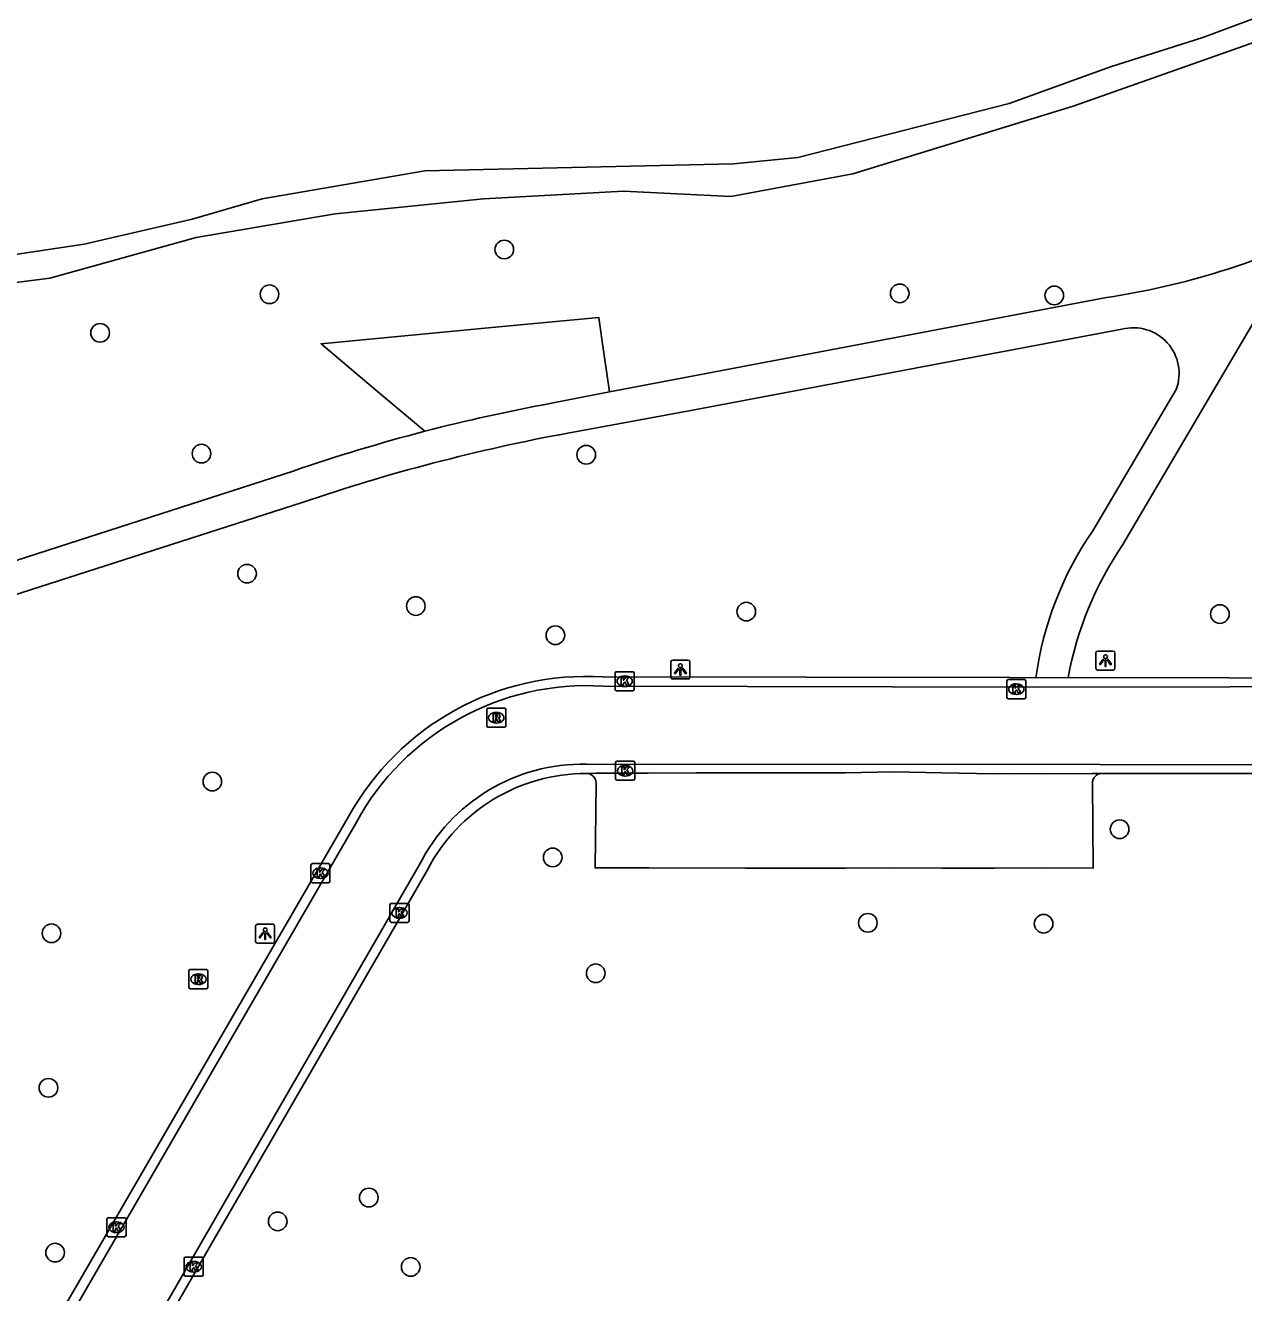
# Model space of a CAD drawing. Extents: x 161477 to 163040, y 383680 to 384868.
# Drawn here: x 162309.9 to 162373.8, y 384675.8 to 384742.3 of the extents above; entities that cross this region are included whole.
import ezdxf

# ---------------------------------------------------------------- set-up
doc = ezdxf.new("R2010")
doc.units = 0
for name, color, linetype in [('IMGEO_Boom', 7, 'Continuous'), ('IMGEO_Fietspad_gesloten', 7, 'Continuous'), ('IMGEO_Groenvoorziening', 7, 'Continuous'), ('IMGEO_Kolk', 7, 'Continuous'), ('IMGEO_Lichtpunt', 7, 'Continuous'), ('IMGEO_Parkeervlak_open', 7, 'Continuous'), ('IMGEO_Rijbaan_lokaal_open', 7, 'Continuous'), ('IMGEO_Rioolput', 7, 'Continuous'), ('IMGEO_Waterloop', 7, 'Continuous')]:
    doc.layers.add(name, color=color, linetype=linetype)

msp = doc.modelspace()

# ---------------------------------------------------------------- linework, layer by layer
at = {"layer": 'IMGEO_Boom'}
for centre in [(162335.03, 384730.5), (162322.71, 384728.15), (162355.78, 384728.2), (162363.89, 384728.09), (162313.82, 384726.13), (162319.14, 384719.79), (162339.33, 384719.73), (162321.53, 384713.49), (162330.39, 384711.79), (162347.73, 384711.5), (162372.58, 384711.37), (162337.71, 384710.26), (162319.71, 384702.58), (162367.32, 384700.08), (162337.57, 384698.6), (162354.108, 384695.167), (162363.33, 384695.12), (162311.27, 384694.62), (162339.827, 384692.52), (162311.11, 384686.51), (162327.92, 384680.75), (162323.14, 384679.5), (162311.46, 384677.86), (162330.12, 384677.11)]:
    msp.add_circle(centre, 0.489, dxfattribs=at)
at = {"layer": 'IMGEO_Fietspad_gesloten'}
for points in [[(162366.627, 384727.977), (162340.549, 384723.037)], [(162374.586, 384727.091), (162367.496, 384715.021)], [(162338.369, 384720.865), (162344.827, 384722.055), (162367.436, 384726.32)], [(162370.289, 384723.154), (162365.908, 384715.742)], [(162340.549, 384723.037), (162337.506, 384722.432)], [(162323.948, 384718.872), (162302.994, 384712.116), (162270.751, 384701.35), (162267.026, 384700.08), (162265.401, 384699.567), (162258.522, 384697.527), (162257.506, 384697.234), (162251.21, 384695.573), (162244.869, 384694.104), (162239.387, 384692.967), (162233.842, 384691.909), (162229.431, 384691.129), (162226.892, 384690.721), (162226.431, 384690.659), (162222.792, 384690.241), (162221.508, 384690.144), (162218.974, 384690.093), (162193.678, 384689.792)], [(162193.671, 384688.058), (162218.986, 384688.383), (162221.639, 384688.445), (162223.002, 384688.547), (162226.795, 384688.968), (162227.24, 384689.026), (162229.754, 384689.428), (162234.109, 384690.205), (162239.4, 384691.226), (162245.268, 384692.446), (162252.13, 384694.022), (162258.017, 384695.562), (162258.958, 384695.833), (162265.857, 384697.895), (162267.541, 384698.431), (162271.317, 384699.736), (162307.705, 384711.863), (162324.417, 384717.223)]]:
    msp.add_lwpolyline(points, dxfattribs=at)
for centre, radius, start, end in [((162360.359, 384768.963), 41.463, 278.69503, 295.72519), ((162368.036, 384723.992), 2.404, 339.59764, 104.44873), ((162354.193, 384631.246), 92.701, 100.37035, 104.57769), ((162354.818, 384629.242), 94.798, 104.63856, 109.00461), ((162356.167, 384624.14), 98.349, 100.42589, 108.83391), ((162380.636, 384705.61), 17.877, 145.47462, 172.21953), ((162382.264, 384704.86), 17.926, 145.4717, 169.79278)]:
    msp.add_arc(centre, radius, start, end, dxfattribs=at)
at = {"layer": 'IMGEO_Groenvoorziening'}
for points in [[(162290.107, 384726.307), (162311.184, 384729.001), (162318.87, 384731.135), (162326.147, 384732.365), (162333.936, 384733.164), (162341.284, 384733.554), (162346.923, 384733.283), (162353.321, 384734.464), (162364.879, 384738.031), (162378.616, 384742.87), (162385.975, 384745.928), (162387.674, 384746.848), (162392.407, 384750), (162394.323, 384751.276)], [(162340.549, 384723.037), (162340.167, 384725.678), (162339.983, 384726.941), (162334.368, 384726.406), (162325.42, 384725.554), (162328.383, 384723.054), (162330.861, 384720.962)]]:
    msp.add_lwpolyline(points, dxfattribs=at)
at = {"layer": 'IMGEO_Kolk'}
for p, q in [((162340.846, 384707.421), (162340.846, 384708.273)), ((162340.921, 384708.347), (162341.773, 384708.347)), ((162341.334, 384708.127), (162341.359, 384708.127)), ((162341.847, 384708.273), (162341.847, 384707.421)), ((162361.398, 384707.004), (162361.398, 384707.856)), ((162361.473, 384707.93), (162362.325, 384707.93)), ((162362.399, 384707.856), (162362.399, 384707.004)), ((162341.773, 384707.347), (162340.921, 384707.347)), ((162341.357, 384707.567), (162341.332, 384707.567)), ((162361.886, 384707.71), (162361.911, 384707.71)), ((162362.325, 384706.93), (162361.473, 384706.93)), ((162361.909, 384707.15), (162361.884, 384707.15)), ((162340.872, 384702.724), (162340.872, 384703.576)), ((162340.947, 384703.65), (162341.799, 384703.65)), ((162341.36, 384703.43), (162341.385, 384703.43)), ((162341.873, 384703.576), (162341.873, 384702.724)), ((162341.799, 384702.65), (162340.947, 384702.65)), ((162341.383, 384702.87), (162341.358, 384702.87)), ((162324.882, 384697.347), (162324.882, 384698.199)), ((162324.957, 384698.273), (162325.809, 384698.273)), ((162325.37, 384698.053), (162325.395, 384698.053)), ((162325.883, 384698.199), (162325.883, 384697.347)), ((162325.809, 384697.273), (162324.957, 384697.273)), ((162325.393, 384697.493), (162325.368, 384697.493)), ((162329.032, 384695.264), (162329.032, 384696.116)), ((162329.107, 384696.19), (162329.959, 384696.19)), ((162329.52, 384695.97), (162329.545, 384695.97)), ((162330.033, 384696.116), (162330.033, 384695.264)), ((162329.959, 384695.19), (162329.107, 384695.19)), ((162329.543, 384695.41), (162329.518, 384695.41)), ((162314.179, 384678.769), (162314.179, 384679.621)), ((162314.254, 384679.695), (162315.106, 384679.695)), ((162314.667, 384679.475), (162314.692, 384679.475)), ((162315.18, 384679.621), (162315.18, 384678.769)), ((162315.106, 384678.695), (162314.254, 384678.695)), ((162314.69, 384678.915), (162314.665, 384678.915)), ((162318.231, 384676.693), (162318.231, 384677.545)), ((162318.306, 384677.619), (162319.158, 384677.619)), ((162318.719, 384677.399), (162318.744, 384677.399)), ((162319.232, 384677.545), (162319.232, 384676.693)), ((162319.158, 384676.619), (162318.306, 384676.619)), ((162318.742, 384676.839), (162318.717, 384676.839))]:
    msp.add_line(p, q, dxfattribs=at)
for points in [[(162340.846, 384707.421), (162340.846, 384708.273)], [(162340.921, 384708.347), (162341.773, 384708.347)], [(162341.167, 384708.047), (162341.29, 384708.047), (162341.29, 384707.896), (162341.42, 384708.047), (162341.584, 384708.047), (162341.438, 384707.896), (162341.591, 384707.647), (162341.439, 384707.647), (162341.354, 384707.811), (162341.29, 384707.744), (162341.29, 384707.647), (162341.167, 384707.647), (162341.167, 384708.047)], [(162341.847, 384708.273), (162341.847, 384707.421)], [(162361.398, 384707.004), (162361.398, 384707.856)], [(162361.473, 384707.93), (162362.325, 384707.93)], [(162362.399, 384707.856), (162362.399, 384707.004)], [(162341.773, 384707.347), (162340.921, 384707.347)], [(162361.719, 384707.63), (162361.842, 384707.63), (162361.842, 384707.479), (162361.972, 384707.63), (162362.136, 384707.63), (162361.99, 384707.479), (162362.143, 384707.23), (162361.991, 384707.23), (162361.906, 384707.394), (162361.842, 384707.327), (162361.842, 384707.23), (162361.719, 384707.23), (162361.719, 384707.63)], [(162362.325, 384706.93), (162361.473, 384706.93)], [(162340.872, 384702.724), (162340.872, 384703.576)], [(162340.947, 384703.65), (162341.799, 384703.65)], [(162341.193, 384703.35), (162341.316, 384703.35), (162341.316, 384703.199), (162341.446, 384703.35), (162341.61, 384703.35), (162341.464, 384703.199), (162341.617, 384702.95), (162341.465, 384702.95), (162341.38, 384703.114), (162341.316, 384703.047), (162341.316, 384702.95), (162341.193, 384702.95), (162341.193, 384703.35)], [(162341.873, 384703.576), (162341.873, 384702.724)], [(162341.799, 384702.65), (162340.947, 384702.65)], [(162324.882, 384697.347), (162324.882, 384698.199)], [(162324.957, 384698.273), (162325.809, 384698.273)], [(162325.203, 384697.973), (162325.326, 384697.973), (162325.326, 384697.822), (162325.456, 384697.973), (162325.62, 384697.973), (162325.474, 384697.822), (162325.627, 384697.573), (162325.475, 384697.573), (162325.39, 384697.737), (162325.326, 384697.67), (162325.326, 384697.573), (162325.203, 384697.573), (162325.203, 384697.973)], [(162325.883, 384698.199), (162325.883, 384697.347)], [(162325.809, 384697.273), (162324.957, 384697.273)], [(162329.032, 384695.264), (162329.032, 384696.116)], [(162329.107, 384696.19), (162329.959, 384696.19)], [(162329.353, 384695.89), (162329.476, 384695.89), (162329.476, 384695.739), (162329.606, 384695.89), (162329.77, 384695.89), (162329.624, 384695.739), (162329.777, 384695.49), (162329.625, 384695.49), (162329.54, 384695.654), (162329.476, 384695.587), (162329.476, 384695.49), (162329.353, 384695.49), (162329.353, 384695.89)], [(162330.033, 384696.116), (162330.033, 384695.264)], [(162329.959, 384695.19), (162329.107, 384695.19)], [(162314.179, 384678.769), (162314.179, 384679.621)], [(162314.254, 384679.695), (162315.106, 384679.695)], [(162314.5, 384679.395), (162314.623, 384679.395), (162314.623, 384679.244), (162314.753, 384679.395), (162314.917, 384679.395), (162314.771, 384679.244), (162314.924, 384678.995), (162314.772, 384678.995), (162314.687, 384679.159), (162314.623, 384679.092), (162314.623, 384678.995), (162314.5, 384678.995), (162314.5, 384679.395)], [(162315.18, 384679.621), (162315.18, 384678.769)], [(162315.106, 384678.695), (162314.254, 384678.695)], [(162318.231, 384676.693), (162318.231, 384677.545)], [(162318.306, 384677.619), (162319.158, 384677.619)], [(162318.552, 384677.319), (162318.675, 384677.319), (162318.675, 384677.168), (162318.805, 384677.319), (162318.969, 384677.319), (162318.823, 384677.168), (162318.976, 384676.919), (162318.824, 384676.919), (162318.739, 384677.083), (162318.675, 384677.016), (162318.675, 384676.919), (162318.552, 384676.919), (162318.552, 384677.319)], [(162319.232, 384677.545), (162319.232, 384676.693)], [(162319.158, 384676.619), (162318.306, 384676.619)]]:
    msp.add_lwpolyline(points, dxfattribs=at)
for centre, start, end in [((162340.923, 384708.271), 91.55205, 178.44795), ((162340.923, 384708.271), 91.55205, 178.44795), ((162341.771, 384708.271), 1.55205, 88.44795), ((162341.771, 384708.271), 1.55205, 88.44795), ((162361.475, 384707.854), 91.55205, 178.44795), ((162361.475, 384707.854), 91.55205, 178.44795), ((162362.323, 384707.854), 1.55205, 88.44795), ((162362.323, 384707.854), 1.55205, 88.44795), ((162340.923, 384707.423), 181.55205, 268.44795), ((162340.923, 384707.423), 181.55205, 268.44795), ((162341.771, 384707.423), 271.55205, 358.44795), ((162341.771, 384707.423), 271.55205, 358.44795), ((162361.475, 384707.006), 181.55205, 268.44795), ((162361.475, 384707.006), 181.55205, 268.44795), ((162362.323, 384707.006), 271.55205, 358.44795), ((162362.323, 384707.006), 271.55205, 358.44795), ((162340.949, 384703.574), 91.55205, 178.44795), ((162340.949, 384703.574), 91.55205, 178.44795), ((162341.797, 384703.574), 1.55205, 88.44795), ((162341.797, 384703.574), 1.55205, 88.44795), ((162340.949, 384702.726), 181.55205, 268.44795), ((162340.949, 384702.726), 181.55205, 268.44795), ((162341.797, 384702.726), 271.55205, 358.44795), ((162341.797, 384702.726), 271.55205, 358.44795), ((162324.959, 384698.197), 91.55205, 178.44795), ((162324.959, 384698.197), 91.55205, 178.44795), ((162325.807, 384698.197), 1.55205, 88.44795), ((162325.807, 384698.197), 1.55205, 88.44795), ((162324.959, 384697.349), 181.55205, 268.44795), ((162324.959, 384697.349), 181.55205, 268.44795), ((162325.807, 384697.349), 271.55205, 358.44795), ((162325.807, 384697.349), 271.55205, 358.44795), ((162329.109, 384696.114), 91.55205, 178.44795), ((162329.109, 384696.114), 91.55205, 178.44795), ((162329.957, 384696.114), 1.55205, 88.44795), ((162329.957, 384696.114), 1.55205, 88.44795), ((162329.109, 384695.266), 181.55205, 268.44795), ((162329.109, 384695.266), 181.55205, 268.44795), ((162329.957, 384695.266), 271.55205, 358.44795), ((162329.957, 384695.266), 271.55205, 358.44795), ((162314.256, 384679.619), 91.55205, 178.44795), ((162314.256, 384679.619), 91.55205, 178.44795), ((162315.104, 384679.619), 1.55205, 88.44795), ((162315.104, 384679.619), 1.55205, 88.44795), ((162314.256, 384678.771), 181.55205, 268.44795), ((162314.256, 384678.771), 181.55205, 268.44795), ((162315.104, 384678.771), 271.55205, 358.44795), ((162315.104, 384678.771), 271.55205, 358.44795), ((162318.308, 384677.543), 91.55205, 178.44795), ((162318.308, 384677.543), 91.55205, 178.44795), ((162319.156, 384677.543), 1.55205, 88.44795), ((162319.156, 384677.543), 1.55205, 88.44795), ((162318.308, 384676.695), 181.55205, 268.44795), ((162318.308, 384676.695), 181.55205, 268.44795), ((162319.156, 384676.695), 271.55205, 358.44795), ((162319.156, 384676.695), 271.55205, 358.44795)]:
    msp.add_arc(centre, 0.0765, start, end, dxfattribs=at)
for centre, major_axis, ratio, start_param, end_param in [((162341.333, 384707.847), (-0.387, 0.002), 0.722429, 4.712389, 7.853982), ((162341.358, 384707.847), (-0.39, 0.002), 0.717154, 1.570796, 4.712389), ((162361.885, 384707.43), (-0.387, 0.002), 0.722429, 4.712389, 7.853982), ((162361.91, 384707.43), (-0.39, 0.002), 0.717154, 1.570796, 4.712389), ((162341.359, 384703.15), (-0.387, 0.002), 0.722429, 4.712389, 7.853982), ((162341.384, 384703.15), (-0.39, 0.002), 0.717154, 1.570796, 4.712389), ((162325.369, 384697.773), (-0.387, 0.002), 0.722429, 4.712389, 7.853982), ((162325.394, 384697.773), (-0.39, 0.002), 0.717154, 1.570796, 4.712389), ((162329.519, 384695.69), (-0.387, 0.002), 0.722429, 4.712389, 7.853982), ((162329.544, 384695.69), (-0.39, 0.002), 0.717154, 1.570796, 4.712389), ((162314.666, 384679.195), (-0.387, 0.002), 0.722429, 4.712389, 7.853982), ((162314.691, 384679.195), (-0.39, 0.002), 0.717154, 1.570796, 4.712389), ((162318.718, 384677.119), (-0.387, 0.002), 0.722429, 4.712389, 7.853982), ((162318.743, 384677.119), (-0.39, 0.002), 0.717154, 1.570796, 4.712389)]:
    msp.add_ellipse(centre, major_axis=major_axis, ratio=ratio, start_param=start_param, end_param=end_param, dxfattribs=at)
at = {"layer": 'IMGEO_Lichtpunt'}
for p, q in [((162366.077, 384709.333), (162366.077, 384708.526)), ((162366.077, 384709.333), (162366.077, 384708.526)), ((162366.979, 384709.428), (162366.171, 384709.428)), ((162366.979, 384709.428), (162366.171, 384709.428)), ((162367.073, 384708.526), (162367.073, 384709.333)), ((162367.073, 384708.526), (162367.073, 384709.333)), ((162343.772, 384708.864), (162343.772, 384708.057)), ((162343.772, 384708.864), (162343.772, 384708.057)), ((162344.674, 384708.959), (162343.866, 384708.959)), ((162344.674, 384708.959), (162343.866, 384708.959)), ((162344.768, 384708.057), (162344.768, 384708.864)), ((162344.768, 384708.057), (162344.768, 384708.864)), ((162343.866, 384707.963), (162344.674, 384707.963)), ((162343.866, 384707.963), (162344.674, 384707.963)), ((162366.171, 384708.432), (162366.979, 384708.432)), ((162366.171, 384708.432), (162366.979, 384708.432)), ((162321.983, 384694.999), (162321.983, 384694.192)), ((162321.983, 384694.999), (162321.983, 384694.192)), ((162322.885, 384695.094), (162322.077, 384695.094)), ((162322.885, 384695.094), (162322.077, 384695.094)), ((162322.979, 384694.192), (162322.979, 384694.999)), ((162322.979, 384694.192), (162322.979, 384694.999)), ((162322.077, 384694.098), (162322.885, 384694.098)), ((162322.077, 384694.098), (162322.885, 384694.098))]:
    msp.add_line(p, q, dxfattribs=at)
for points in [[(162344.146, 384708.528), (162344.185, 384708.5), (162343.997, 384708.238), (162343.959, 384708.265), (162344.146, 384708.528)], [(162344.358, 384708.5), (162344.396, 384708.527), (162344.583, 384708.265), (162344.544, 384708.237), (162344.358, 384708.5)], [(162366.451, 384708.997), (162366.49, 384708.969), (162366.302, 384708.707), (162366.264, 384708.734), (162366.451, 384708.997)], [(162366.553, 384708.949), (162366.6, 384708.949), (162366.6, 384708.627), (162366.553, 384708.627), (162366.553, 384708.949)], [(162366.663, 384708.969), (162366.701, 384708.996), (162366.888, 384708.734), (162366.849, 384708.706), (162366.663, 384708.969)], [(162344.248, 384708.48), (162344.295, 384708.48), (162344.295, 384708.158), (162344.248, 384708.158), (162344.248, 384708.48)], [(162322.357, 384694.663), (162322.396, 384694.635), (162322.208, 384694.373), (162322.17, 384694.4), (162322.357, 384694.663)], [(162322.459, 384694.615), (162322.506, 384694.615), (162322.506, 384694.293), (162322.459, 384694.293), (162322.459, 384694.615)], [(162322.569, 384694.635), (162322.607, 384694.662), (162322.794, 384694.4), (162322.755, 384694.372), (162322.569, 384694.635)]]:
    msp.add_lwpolyline(points, dxfattribs=at)
for centre in [(162366.576, 384709.131), (162344.271, 384708.662), (162322.482, 384694.797)]:
    msp.add_circle(centre, 0.0994, dxfattribs=at)
for centre, start, end in [((162366.171, 384709.333), 90, 180), ((162366.171, 384709.333), 90, 180), ((162366.979, 384709.333), 0, 90), ((162366.979, 384709.333), 0, 90), ((162343.866, 384708.864), 90, 180), ((162343.866, 384708.864), 90, 180), ((162344.674, 384708.864), 0, 90), ((162344.674, 384708.864), 0, 90), ((162366.171, 384708.526), 180, 270), ((162366.171, 384708.526), 180, 270), ((162366.979, 384708.526), 270, 0), ((162366.979, 384708.526), 270, 360), ((162343.866, 384708.057), 180, 270), ((162343.866, 384708.057), 180, 270), ((162344.674, 384708.057), 270, 0), ((162344.674, 384708.057), 270, 360), ((162322.077, 384694.999), 90, 180), ((162322.077, 384694.999), 90, 180), ((162322.885, 384694.999), 0, 90), ((162322.885, 384694.999), 0, 90), ((162322.077, 384694.192), 180, 270), ((162322.077, 384694.192), 180, 270), ((162322.885, 384694.192), 270, 0), ((162322.885, 384694.192), 270, 360)]:
    msp.add_arc(centre, 0.0946, start, end, dxfattribs=at)
at = {"layer": 'IMGEO_Parkeervlak_open'}
msp.add_lwpolyline([(162365.895, 384702.488), (162365.936, 384698.037), (162363.297, 384698.048), (162360.749, 384698.037), (162358.007, 384698.04), (162355.477, 384698.053), (162352.945, 384698.035), (162350.429, 384698.041), (162347.682, 384698.041), (162342.633, 384698.045), (162339.795, 384698.049), (162339.843, 384702.499)], dxfattribs=at)
for centre, radius, start, end in [((162339.345, 384702.509), 0.499, 358.79872, 89.71909), ((162366.4, 384702.503), 0.506, 92.54847, 181.67682)]:
    msp.add_arc(centre, radius, start, end, dxfattribs=at)
at = {"layer": 'IMGEO_Rijbaan_lokaal_open'}
for points in [[(162362.924, 384708.03), (162361.561, 384708.05), (162340.217, 384708.07)], [(162362.924, 384708.03), (162364.622, 384708.037)], [(162364.622, 384708.037), (162381.51, 384708.004), (162383.281, 384708.066)], [(162340.219, 384707.59), (162362.954, 384707.542), (162383.276, 384707.563)], [(162339.34, 384703.49), (162366.275, 384703.475), (162383.527, 384703.444)], [(162366.378, 384703.008), (162365.896, 384703.005), (162363.247, 384702.993), (162361.51, 384702.997), (162360.722, 384702.99), (162357.99, 384703.042), (162355.46, 384703.09), (162352.908, 384703.045), (162350.375, 384703.033), (162347.634, 384703.03), (162345.1, 384703.03), (162342.578, 384703.026), (162339.844, 384703.013), (162339.347, 384703.008)], [(162383.533, 384702.979), (162381.591, 384702.974), (162378.568, 384702.995), (162366.378, 384703.008)], [(162326.844, 384700.712), (162325.421, 384698.267), (162315.317, 384680.816), (162310.976, 384673.333)], [(162311.419, 384673.068), (162327.249, 384700.422)], [(162316.545, 384673.914), (162330.572, 384698.202)], [(162330.997, 384697.953), (162329.727, 384695.719), (162319.681, 384678.349), (162316.987, 384673.676)]]:
    msp.add_lwpolyline(points, dxfattribs=at)
for centre, radius, start, end in [((162339.319, 384693.871), 14.227, 86.38013, 151.26021), ((162339.375, 384693.799), 13.817, 86.49836, 151.35699), ((162339.148, 384693.894), 9.597, 88.8565, 153.33205), ((162339.337, 384693.6), 9.408, 89.9416, 152.43892)]:
    msp.add_arc(centre, radius, start, end, dxfattribs=at)
at = {"layer": 'IMGEO_Rioolput'}
for p, q in [((162334.109, 384705.504), (162334.109, 384706.356)), ((162334.184, 384706.43), (162335.036, 384706.43)), ((162334.597, 384706.21), (162334.622, 384706.21)), ((162335.11, 384706.356), (162335.11, 384705.504)), ((162335.036, 384705.43), (162334.184, 384705.43)), ((162334.62, 384705.65), (162334.595, 384705.65)), ((162318.479, 384691.784), (162318.479, 384692.636)), ((162318.554, 384692.71), (162319.406, 384692.71)), ((162319.48, 384692.636), (162319.48, 384691.784)), ((162318.99, 384691.93), (162318.965, 384691.93)), ((162318.967, 384692.49), (162318.992, 384692.49)), ((162319.406, 384691.71), (162318.554, 384691.71))]:
    msp.add_line(p, q, dxfattribs=at)
for points in [[(162334.109, 384705.504), (162334.109, 384706.356)], [(162334.184, 384706.43), (162335.036, 384706.43)], [(162334.698, 384706.128), (162334.446, 384706.13), (162334.446, 384705.73)], [(162334.446, 384705.73), (162334.57, 384705.73), (162334.57, 384705.892), (162334.581, 384705.892)], [(162334.624, 384706.049), (162334.57, 384706.049), (162334.57, 384705.968)], [(162334.57, 384705.968), (162334.622, 384705.968)], [(162334.628, 384705.863), (162334.699, 384705.73), (162334.839, 384705.73), (162334.774, 384705.856)], [(162335.11, 384706.356), (162335.11, 384705.504)], [(162335.036, 384705.43), (162334.184, 384705.43)], [(162318.479, 384691.784), (162318.479, 384692.636)], [(162318.554, 384692.71), (162319.406, 384692.71)], [(162319.48, 384692.636), (162319.48, 384691.784)], [(162319.068, 384692.408), (162318.816, 384692.41), (162318.816, 384692.01)], [(162318.816, 384692.01), (162318.94, 384692.01), (162318.94, 384692.172), (162318.951, 384692.172)], [(162318.994, 384692.329), (162318.94, 384692.329), (162318.94, 384692.248)], [(162318.94, 384692.248), (162318.992, 384692.248)], [(162318.998, 384692.143), (162319.069, 384692.01), (162319.209, 384692.01), (162319.144, 384692.136)], [(162319.406, 384691.71), (162318.554, 384691.71)]]:
    msp.add_lwpolyline(points, dxfattribs=at)
for centre, radius, start, end in [((162334.186, 384706.354), 0.0765, 91.55205, 178.44795), ((162334.186, 384706.354), 0.0765, 91.55205, 178.44795), ((162334.58, 384705.839), 0.0533, 26.02933, 88.69889), ((162334.606, 384706.157), 0.19, 274.7715, 282.96867), ((162334.63, 384705.953), 0.0964, 77.00612, 93.18647), ((162334.644, 384706.01), 0.0378, 276.66336, 79.67722), ((162334.697, 384706.018), 0.109, 350.36119, 89.41601), ((162334.695, 384706.018), 0.112, 277.58423, 350.98172), ((162334.679, 384705.803), 0.108, 29.51342, 73.79051), ((162335.034, 384706.354), 0.0765, 1.55205, 88.44795), ((162335.034, 384706.354), 0.0765, 1.55205, 88.44795), ((162334.186, 384705.506), 0.0765, 181.55205, 268.44795), ((162334.186, 384705.506), 0.0765, 181.55205, 268.44795), ((162335.034, 384705.506), 0.0765, 271.55205, 358.44795), ((162335.034, 384705.506), 0.0765, 271.55205, 358.44795), ((162318.556, 384692.634), 0.0765, 91.55205, 178.44795), ((162318.556, 384692.634), 0.0765, 91.55205, 178.44795), ((162319.404, 384692.634), 0.0765, 1.55205, 88.44795), ((162319.404, 384692.634), 0.0765, 1.55205, 88.44795), ((162318.95, 384692.119), 0.0533, 26.02933, 88.69889), ((162318.976, 384692.437), 0.19, 274.7715, 282.96867), ((162319, 384692.233), 0.0964, 77.00612, 93.18647), ((162319.014, 384692.29), 0.0378, 276.66336, 79.67722), ((162319.067, 384692.298), 0.109, 350.36119, 89.41601), ((162319.065, 384692.298), 0.112, 277.58423, 350.98172), ((162319.049, 384692.083), 0.108, 29.51342, 73.79051), ((162318.556, 384691.786), 0.0765, 181.55205, 268.44795), ((162318.556, 384691.786), 0.0765, 181.55205, 268.44795), ((162319.404, 384691.786), 0.0765, 271.55205, 358.44795), ((162319.404, 384691.786), 0.0765, 271.55205, 358.44795)]:
    msp.add_arc(centre, radius, start, end, dxfattribs=at)
for centre, major_axis, ratio, start_param, end_param in [((162334.596, 384705.93), (-0.387, 0.002), 0.722429, 4.712389, 7.853982), ((162334.621, 384705.93), (-0.39, 0.002), 0.717154, 1.570796, 4.712389), ((162318.966, 384692.21), (-0.387, 0.002), 0.722429, 4.712389, 7.853982), ((162318.991, 384692.21), (-0.39, 0.002), 0.717154, 1.570796, 4.712389)]:
    msp.add_ellipse(centre, major_axis=major_axis, ratio=ratio, start_param=start_param, end_param=end_param, dxfattribs=at)
at = {"layer": 'IMGEO_Waterloop'}
msp.add_lwpolyline([(162307.727, 384729.995), (162312.986, 384730.787), (162318.644, 384732.1), (162322.323, 384733.16), (162330.866, 384734.623), (162347.053, 384734.993), (162350.442, 384735.333), (162361.529, 384738.161), (162366.849, 384740.091), (162371.678, 384741.62), (162376.207, 384743.309), (162381.746, 384745.648), (162389.935, 384750), (162394.203, 384753.166), (162397.932, 384756.283), (162403.811, 384762.031), (162407.41, 384766.339), (162410.212, 384772.38)], dxfattribs=at)

doc.saveas('drawing.dxf')
